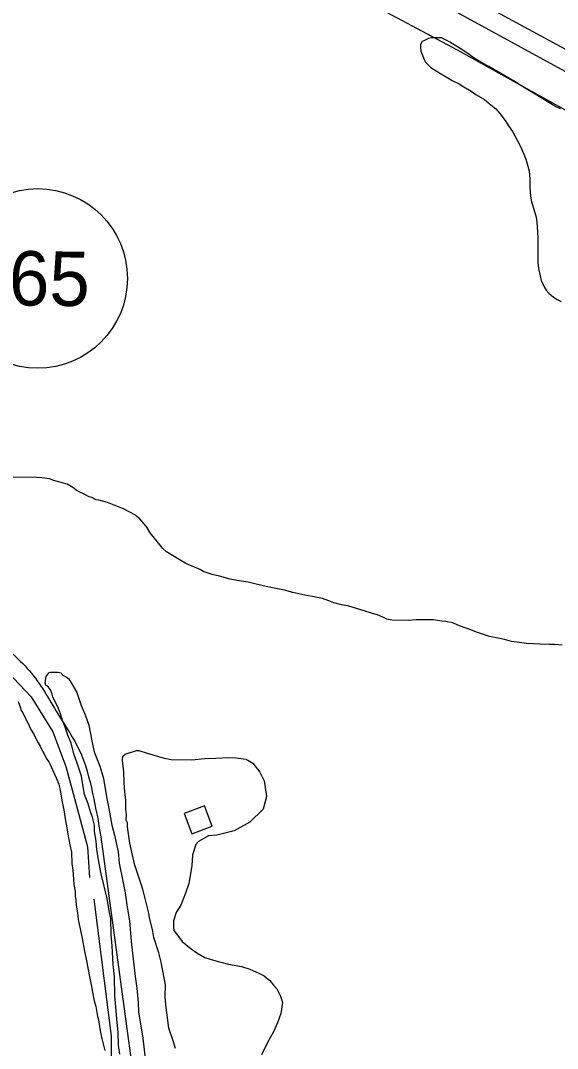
# Model space of a CAD drawing. Extents: x 3245246 to 3283090, y 806824 to 832173.
# Drawn here: x 3276540 to 3277528, y 827594 to 829483 of the extents above; entities that cross this region are included whole.
import ezdxf

# ---------------------------------------------------------------- set-up
doc = ezdxf.new("R2010")
doc.units = 0
for name, color, linetype in [('V-BLDG-OTLN', 7, 'Continuous'), ('V-ROAD-CNTR', 7, 'Continuous'), ('V-ROAD-IDEN', 7, 'Continuous'), ('V-SITE-VEGE', 7, 'Continuous'), ('V-TOPO-SHOR', 7, 'Continuous')]:
    doc.layers.add(name, color=color, linetype=linetype)

msp = doc.modelspace()

# ---------------------------------------------------------------- linework, layer by layer
at = {"layer": 'V-BLDG-OTLN'}
msp.add_lwpolyline([(3276841, 828025.7), (3276855.2, 827988.3), (3276892.6, 828002.5), (3276878.4, 828039.9)], close=True, dxfattribs=at)
at = {"layer": 'V-ROAD-CNTR'}
for points in [[(3280833.3, 827593.9), (3277249.1, 829550.4)], [(3276688.1, 827982.6), (3276998.5, 825691.9)]]:
    msp.add_lwpolyline(points, dxfattribs=at)
msp.add_spline([(3276271.2, 828861.8), (3276261.9, 828782.9), (3276263.1, 828706.9), (3276272.5, 828645.3), (3276303, 828557.7), (3276349.9, 828487.5), (3276426.7, 828415.5), (3276491.6, 828350.3), (3276560.3, 828283.5), (3276612, 828203.8), (3276647.9, 828142.9), (3276672.9, 828062.5), (3276688.1, 827982.6)], degree=3, dxfattribs=at)
at = {"layer": 'V-ROAD-IDEN'}
msp.add_circle((3276571.8, 829009.3), 165, dxfattribs=at)
at = {"layer": 'V-SITE-VEGE'}
for p, q in [((3277279.2, 829444.8), (3277275.9, 829439.4)), ((3277283, 829446.9), (3277279.2, 829444.8)), ((3277290.6, 829450), (3277283, 829446.9)), ((3277296, 829451.5), (3277290.6, 829450)), ((3277314.3, 829451.3), (3277296, 829451.5)), ((3277325.5, 829445.7), (3277314.3, 829451.3)), ((3277329.8, 829443.5), (3277325.5, 829445.7)), ((3277275.9, 829439.4), (3277275.9, 829435.1)), ((3277275.9, 829435.1), (3277276.3, 829427)), ((3277276.3, 829427), (3277278.9, 829421.1)), ((3277342.6, 829435.3), (3277329.8, 829443.5)), ((3277351.7, 829430.3), (3277342.6, 829435.3)), ((3277365.6, 829421), (3277351.7, 829430.3)), ((3277278.9, 829421.1), (3277282.5, 829411.9)), ((3277282.5, 829411.9), (3277285.1, 829406.5)), ((3277285.1, 829406.5), (3277292, 829399.9)), ((3277374.6, 829414.4), (3277365.6, 829421)), ((3277390.1, 829405), (3277374.6, 829414.4)), ((3277292, 829399.9), (3277295.2, 829397.2)), ((3277295.2, 829397.2), (3277309.6, 829387.8)), ((3277309.6, 829387.8), (3277326.2, 829377.9)), ((3277401.9, 829398.9), (3277390.1, 829405)), ((3277431.2, 829381.8), (3277401.9, 829398.9)), ((3277326.2, 829377.9), (3277334.2, 829372.9)), ((3277334.2, 829372.9), (3277347, 829366.8)), ((3277449.9, 829370.8), (3277431.2, 829381.8)), ((3277460.6, 829363.6), (3277449.9, 829370.8)), ((3277347, 829366.8), (3277355.6, 829361.3)), ((3277355.6, 829361.3), (3277368.9, 829353.6)), ((3277368.9, 829353.6), (3277378, 829347.6)), ((3277476.6, 829354.3), (3277460.6, 829363.6)), ((3277486.7, 829348.2), (3277476.6, 829354.3)), ((3277378, 829347.6), (3277393.5, 829338.2)), ((3277393.5, 829338.2), (3277402.5, 829331.1)), ((3277402.5, 829331.1), (3277414.2, 829321.2)), ((3277523, 829326.2), (3277486.7, 829348.2)), ((3277414.2, 829321.2), (3277421.6, 829312.5)), ((3277421.6, 829312.5), (3277431.7, 829299.4)), ((3277533.7, 829321.2), (3277523, 829326.2)), ((3277431.7, 829299.4), (3277438, 829289.7)), ((3277438, 829289.7), (3277444.9, 829279.3)), ((3277444.9, 829279.3), (3277453.8, 829263.6)), ((3277453.8, 829263.6), (3277459, 829252.8)), ((3277459, 829252.8), (3277465.8, 829237.6)), ((3277465.8, 829237.6), (3277469.5, 829228.4)), ((3277469.5, 829228.4), (3277473.6, 829215.4)), ((3277473.6, 829215.4), (3277476.1, 829206.2)), ((3277476.1, 829206.2), (3277477, 829192.2)), ((3277477, 829192.2), (3277476.8, 829177.2)), ((3277476.8, 829177.2), (3277478.2, 829160.4)), ((3277478.2, 829160.4), (3277480.2, 829150.2)), ((3277480.2, 829150.2), (3277482.8, 829142.6)), ((3277482.8, 829142.6), (3277488.4, 829122.1)), ((3277488.4, 829122.1), (3277489.9, 829112.4)), ((3277489.9, 829112.4), (3277491.3, 829094.6)), ((3277491.3, 829094.6), (3277491.7, 829083.3)), ((3277492, 829066.6), (3277491.6, 829038.1)), ((3277491.7, 829083.3), (3277492, 829066.6)), ((3277491.6, 829038.1), (3277493, 829027.8)), ((3277493, 829027.8), (3277496.1, 829013.8)), ((3277496.1, 829013.8), (3277498.1, 829005.7)), ((3277498.1, 829005.7), (3277503.3, 828993.8)), ((3277503.3, 828993.8), (3277507, 828987.8)), ((3277507, 828987.8), (3277511.8, 828982.3)), ((3277511.8, 828982.3), (3277520.8, 828974.7)), ((3277520.8, 828974.7), (3277527.2, 828970.3)), ((3277527.2, 828970.3), (3277534.7, 828966.9)), ((3276569.3, 828643.4), (3276522.5, 828644.1)), ((3276579.5, 828642.7), (3276569.3, 828643.4)), ((3276593.5, 828640.9), (3276579.5, 828642.7)), ((3276601.5, 828638.1), (3276593.5, 828640.9)), ((3276626.2, 828631.3), (3276601.5, 828638.1)), ((3276636.3, 828624.7), (3276626.2, 828631.3)), ((3276642.7, 828620.3), (3276636.3, 828624.7)), ((3276649.1, 828616.5), (3276642.7, 828620.3)), ((3276657.2, 828612.6), (3276649.1, 828616.5)), ((3276666.2, 828607.6), (3276657.2, 828612.6)), ((3276671.1, 828606.5), (3276666.2, 828607.6)), ((3276679.6, 828602.1), (3276671.1, 828606.5)), ((3276684.5, 828601.4), (3276679.6, 828602.1)), ((3276700, 828597.5), (3276684.5, 828601.4)), ((3276712.3, 828592.4), (3276700, 828597.5)), ((3276729.5, 828585.7), (3276712.3, 828592.4)), ((3276740.1, 828580.2), (3276729.5, 828585.7)), ((3276751.4, 828574.1), (3276740.1, 828580.2)), ((3276754, 828571.4), (3276751.4, 828574.1)), ((3276759.4, 828567.6), (3276754, 828571.4)), ((3276763.6, 828563.2), (3276759.4, 828567.6)), ((3276772.6, 828551.8), (3276763.6, 828563.2)), ((3276778.4, 828541.5), (3276772.6, 828551.8)), ((3276802.2, 828513.1), (3276778.4, 828541.5)), ((3276808.6, 828506.6), (3276802.2, 828513.1)), ((3276819.8, 828500), (3276808.6, 828506.6)), ((3276844.3, 828485.1), (3276819.8, 828500)), ((3276871.6, 828473.4), (3276844.3, 828485.1)), ((3276876.4, 828470.7), (3276871.6, 828473.4)), ((3276893, 828465), (3276876.4, 828470.7)), ((3276906.5, 828462.2), (3276893, 828465)), ((3276925.8, 828456.5), (3276906.5, 828462.2)), ((3276938.6, 828454.2), (3276925.8, 828456.5)), ((3276959, 828450.7), (3276938.6, 828454.2)), ((3276973.5, 828447.2), (3276959, 828450.7)), ((3276991.8, 828442.7), (3276973.5, 828447.2)), ((3277003.6, 828440.3), (3276991.8, 828442.7)), ((3277025.6, 828436.3), (3277003.6, 828440.3)), ((3277041.1, 828431.7), (3277025.6, 828436.3)), ((3277063.2, 828427.1), (3277041.1, 828431.7)), ((3277076.6, 828424.8), (3277063.2, 828427.1)), ((3277095.9, 828420.8), (3277076.6, 828424.8)), ((3277107.2, 828416.8), (3277095.9, 828420.8)), ((3277116.8, 828412.9), (3277107.2, 828416.8)), ((3277130.7, 828409.5), (3277116.8, 828412.9)), ((3277142, 828407.2), (3277130.7, 828409.5)), ((3277160.2, 828402.1), (3277142, 828407.2)), ((3277172, 828398.2), (3277160.2, 828402.1)), ((3277187.6, 828393.6), (3277172, 828398.2)), ((3277196.7, 828390.8), (3277187.6, 828393.6)), ((3277206.9, 828386.4), (3277196.7, 828390.8)), ((3277213.8, 828383), (3277206.9, 828386.4)), ((3277222.9, 828380.8), (3277213.8, 828383)), ((3277254.1, 828380.3), (3277222.9, 828380.8)), ((3277268.2, 828381.7), (3277254.1, 828380.3)), ((3277273, 828381.7), (3277268.2, 828381.7)), ((3277289.2, 828382), (3277273, 828381.7)), ((3277299.9, 828381.8), (3277289.2, 828382)), ((3277315, 828379.5), (3277299.9, 828381.8)), ((3277322.5, 828378.8), (3277315, 828379.5)), ((3277335.4, 828376), (3277322.5, 828378.8)), ((3277344.5, 828372.1), (3277335.4, 828376)), ((3277356.2, 828367.6), (3277344.5, 828372.1)), ((3277363.7, 828365.3), (3277356.2, 828367.6)), ((3277380.9, 828358.6), (3277363.7, 828365.3)), ((3277392.1, 828354.7), (3277380.9, 828358.6)), ((3277402.8, 828351.3), (3277392.1, 828354.7)), ((3277421.6, 828347.3), (3277402.8, 828351.3)), ((3277430.2, 828345.6), (3277421.6, 828347.3)), ((3277443.6, 828341.6), (3277430.2, 828345.6)), ((3277453.8, 828340.4), (3277443.6, 828341.6)), ((3277471, 828338.5), (3277453.8, 828340.4)), ((3277483.9, 828337.3), (3277471, 828338.5)), ((3277496.3, 828337.1), (3277483.9, 828337.3)), ((3277512.5, 828336.4), (3277496.3, 828337.1)), ((3277522.1, 828336.2), (3277512.5, 828336.4)), ((3277536.7, 828334.9), (3277522.1, 828336.2)), ((3276585.9, 828270.1), (3276587.2, 828277.3)), ((3276587.2, 828277.3), (3276592, 828284.4)), ((3276592, 828284.4), (3276595.6, 828285.5)), ((3276595.6, 828285.5), (3276608.7, 828285.3)), ((3276608.7, 828285.3), (3276614.7, 828284)), ((3276614.7, 828284), (3276617, 828280.4)), ((3276617, 828280.4), (3276624.1, 828276.8)), ((3276624.1, 828276.8), (3276628.8, 828273.1)), ((3276628.8, 828273.1), (3276637, 828259.9)), ((3276585.8, 828265.4), (3276585.9, 828270.1)), ((3276587, 828261.8), (3276585.8, 828265.4)), ((3276591.7, 828258.2), (3276587, 828261.8)), ((3276595.2, 828253.3), (3276591.7, 828258.2)), ((3276637, 828259.9), (3276644, 828247.9)), ((3276598.6, 828245), (3276595.2, 828253.3)), ((3276599.8, 828240.2), (3276598.6, 828245)), ((3276610.2, 828218.6), (3276599.8, 828240.2)), ((3276644, 828247.9), (3276652, 828224)), ((3276536.1, 828231.5), (3276540.3, 828220.2)), ((3276540.3, 828220.2), (3276540.7, 828216.9)), ((3276540.7, 828216.9), (3276541.3, 828214.8)), ((3276613.6, 828209), (3276610.2, 828218.6)), ((3276652, 828224), (3276658.9, 828207.2)), ((3276541.3, 828214.8), (3276543.9, 828211.5)), ((3276543.9, 828211.5), (3276547.6, 828204.5)), ((3276547.6, 828204.5), (3276550.2, 828199)), ((3276550.2, 828199), (3276554.9, 828189.8)), ((3276618.2, 828194.7), (3276613.6, 828209)), ((3276658.9, 828207.2), (3276665.8, 828188)), ((3276554.9, 828189.8), (3276557.5, 828183.9)), ((3276557.5, 828183.9), (3276560.1, 828178.5)), ((3276560.1, 828178.5), (3276565.4, 828170.3)), ((3276621.7, 828186.3), (3276618.2, 828194.7)), ((3276627.4, 828169.5), (3276621.7, 828186.3)), ((3276665.8, 828188), (3276671.3, 828159.4)), ((3276565.4, 828170.3), (3276568, 828164.9)), ((3276568, 828164.9), (3276572.7, 828155.7)), ((3276633.1, 828155.1), (3276627.4, 828169.5)), ((3276671.3, 828159.4), (3276675.8, 828139.1)), ((3276572.7, 828155.7), (3276576.4, 828149.2)), ((3276576.4, 828149.2), (3276580.6, 828140.5)), ((3276580.6, 828140.5), (3276583.7, 828135.1)), ((3276638.8, 828133.6), (3276633.1, 828155.1)), ((3276732.9, 828134.7), (3276753.3, 828141.5)), ((3276753.3, 828141.5), (3276758, 828141.5)), ((3276758, 828141.5), (3276773.4, 828136.5)), ((3276583.7, 828135.1), (3276587.9, 828126.4)), ((3276587.9, 828126.4), (3276592.2, 828120.9)), ((3276644.5, 828118), (3276638.8, 828133.6)), ((3276675.8, 828139.1), (3276686.1, 828112.7)), ((3276728, 828124), (3276728.1, 828131.2)), ((3276730.1, 828102.6), (3276728, 828124)), ((3276728.1, 828131.2), (3276732.9, 828134.7)), ((3276773.4, 828136.5), (3276804.3, 828127.7)), ((3276804.3, 828127.7), (3276817.3, 828125.2)), ((3276817.3, 828125.2), (3276855.5, 828124.6)), ((3276855.5, 828124.6), (3276879.3, 828126.7)), ((3276879.3, 828126.7), (3276899.6, 828127.6)), ((3276899.6, 828127.6), (3276923.4, 828128.5)), ((3276923.4, 828128.5), (3276936.5, 828128.3)), ((3276936.5, 828128.3), (3276955.5, 828125.6)), ((3276955.5, 828125.6), (3276967.3, 828118.3)), ((3276592.2, 828120.9), (3276594.8, 828115.5)), ((3276594.8, 828115.5), (3276599.5, 828104.7)), ((3276599.5, 828104.7), (3276605.7, 828091.1)), ((3276652.5, 828094.1), (3276644.5, 828118)), ((3276686.1, 828112.7), (3276693, 828090)), ((3276731, 828082.3), (3276730.1, 828102.6)), ((3276967.3, 828118.3), (3276980.2, 828101.5)), ((3276605.7, 828091.1), (3276610.4, 828079.8)), ((3276653.6, 828085.8), (3276652.5, 828094.1)), ((3276658, 828060.7), (3276653.6, 828085.8)), ((3276693, 828090), (3276698.5, 828056.5)), ((3276980.2, 828101.5), (3276988.3, 828085.9)), ((3276988.3, 828085.9), (3276992.7, 828057.2)), ((3276610.4, 828079.8), (3276613.5, 828065.2)), ((3276613.5, 828065.2), (3276615.9, 828050.1)), ((3276731.9, 828065.6), (3276731, 828082.3)), ((3276734.1, 828050.1), (3276731.9, 828065.6)), ((3276615.9, 828050.1), (3276620.5, 828029)), ((3276663.8, 828045.1), (3276658, 828060.7)), ((3276698.5, 828056.5), (3276702.9, 828035)), ((3276733.9, 828033.4), (3276734.1, 828050.1)), ((3276992.7, 828057.2), (3276986.4, 828033.5)), ((3276620.5, 828029), (3276622.5, 828016.1)), ((3276669.5, 828027.2), (3276663.8, 828045.1)), ((3276672.9, 828018.8), (3276669.5, 828027.2)), ((3276702.9, 828035), (3276708.4, 828004)), ((3276734.9, 828023.9), (3276733.9, 828033.4)), ((3276986.4, 828033.5), (3276962.3, 828010)), ((3276622.5, 828016.1), (3276625.5, 827999.4)), ((3276676.3, 828004.4), (3276672.9, 828018.8)), ((3276734.8, 828013.2), (3276734.9, 828023.9)), ((3276737.1, 828008.4), (3276734.8, 828013.2)), ((3276737, 828001.2), (3276737.1, 828008.4)), ((3276962.3, 828010), (3276933.4, 827993.7)), ((3276625.5, 827999.4), (3276627.4, 827987.5)), ((3276676.1, 827992.5), (3276676.3, 828004.4)), ((3276679.4, 827974.6), (3276676.1, 827992.5)), ((3276708.4, 828004), (3276713, 827986.1)), ((3276738.1, 827992.9), (3276737, 828001.2)), ((3276741.3, 827971.4), (3276738.1, 827992.9)), ((3276933.4, 827993.7), (3276901.2, 827985.8)), ((3276627.4, 827987.5), (3276630.9, 827968.1)), ((3276680.4, 827959.1), (3276679.4, 827974.6)), ((3276713, 827986.1), (3276719.7, 827955)), ((3276744.7, 827954.6), (3276741.3, 827971.4)), ((3276867.7, 827974.4), (3276862.8, 827968.5)), ((3276885.7, 827984.8), (3276867.7, 827974.4)), ((3276901.2, 827985.8), (3276885.7, 827984.8)), ((3276630.9, 827968.1), (3276634, 827954.6)), ((3276634, 827954.6), (3276634.8, 827934.1)), ((3276684.8, 827934), (3276680.4, 827959.1)), ((3276719.7, 827955), (3276721.8, 827934.7)), ((3276750.3, 827930.7), (3276744.7, 827954.6)), ((3276862.8, 827968.5), (3276856.6, 827949.5)), ((3276634.8, 827934.1), (3276636.2, 827921.7)), ((3276688.2, 827917.3), (3276684.8, 827934)), ((3276721.8, 827934.7), (3276728.5, 827901.3)), ((3276856.6, 827949.5), (3276855.1, 827929.3)), ((3276636.2, 827921.7), (3276637.6, 827905)), ((3276699.4, 827869.5), (3276688.2, 827917.3)), ((3276756, 827914), (3276750.3, 827930.7)), ((3276765.2, 827886.5), (3276756, 827914)), ((3276855.1, 827929.3), (3276849.9, 827897.2)), ((3276637.6, 827905), (3276638, 827895.3)), ((3276638, 827895.3), (3276640.5, 827882.3)), ((3276728.5, 827901.3), (3276732.9, 827879.8)), ((3276849.9, 827897.2), (3276843.7, 827879.4)), ((3276640.5, 827882.3), (3276640.9, 827873.7)), ((3276732.9, 827879.8), (3276736.1, 827853.5)), ((3276769.7, 827869.7), (3276765.2, 827886.5)), ((3276843.7, 827879.4), (3276835, 827856.9)), ((3276640.9, 827873.7), (3276641.9, 827866.2)), ((3276641.9, 827866.2), (3276642.3, 827857.5)), ((3276642.3, 827857.5), (3276645.3, 827843)), ((3276703.8, 827843.2), (3276699.4, 827869.5)), ((3276776.5, 827842.2), (3276769.7, 827869.7)), ((3276835, 827856.9), (3276826.5, 827843.9)), ((3276645.3, 827843), (3276646.3, 827831.1)), ((3276706.1, 827832.5), (3276703.8, 827843.2)), ((3276736.1, 827853.5), (3276740.5, 827828.4)), ((3276777.5, 827833.9), (3276776.5, 827842.2)), ((3276826.5, 827843.9), (3276821.5, 827828.5)), ((3276646.3, 827831.1), (3276650.8, 827810.6)), ((3276706.8, 827802.7), (3276706.1, 827832.5)), ((3276740.5, 827828.4), (3276743.6, 827790.3)), ((3276783.2, 827812.4), (3276777.5, 827833.9)), ((3276821.5, 827828.5), (3276821.4, 827816.6)), ((3276650.8, 827810.6), (3276653.8, 827796)), ((3276708.9, 827782.4), (3276706.8, 827802.7)), ((3276785.4, 827798), (3276783.2, 827812.4)), ((3276821.4, 827816.6), (3276822.5, 827810.6)), ((3276822.5, 827810.6), (3276830.7, 827799.8)), ((3276653.8, 827796), (3276657.8, 827772.8)), ((3276710.8, 827747.9), (3276708.9, 827782.4)), ((3276743.6, 827790.3), (3276751, 827725.9)), ((3276794.5, 827769.3), (3276785.4, 827798)), ((3276830.7, 827799.8), (3276837.7, 827790.2)), ((3276837.7, 827790.2), (3276854.2, 827776.8)), ((3276657.8, 827772.8), (3276660.9, 827758.2)), ((3276799, 827752.6), (3276794.5, 827769.3)), ((3276854.2, 827776.8), (3276864.8, 827769.5)), ((3276864.8, 827769.5), (3276879, 827761)), ((3276660.9, 827758.2), (3276664.4, 827738.8)), ((3276712.9, 827725.2), (3276710.8, 827747.9)), ((3276804.6, 827723.9), (3276799, 827752.6)), ((3276879, 827761), (3276890.8, 827757.3)), ((3276890.8, 827757.3), (3276908.6, 827752.2)), ((3276908.6, 827752.2), (3276922.9, 827748.5)), ((3276922.9, 827748.5), (3276946.6, 827744.6)), ((3276946.6, 827744.6), (3276962.1, 827739.6)), ((3276664.4, 827738.8), (3276666.9, 827725.9)), ((3276666.9, 827725.9), (3276670.9, 827708)), ((3276713.6, 827690.6), (3276712.9, 827725.2)), ((3276751, 827725.9), (3276754.3, 827704.4)), ((3276962.1, 827739.6), (3276978.6, 827732.2)), ((3276978.6, 827732.2), (3276988.1, 827727.3)), ((3276988.1, 827727.3), (3276998.7, 827718.8)), ((3276670.9, 827708), (3276672.9, 827697.2)), ((3276806.8, 827710.8), (3276804.6, 827723.9)), ((3276806.5, 827689.3), (3276806.8, 827710.8)), ((3276998.7, 827718.8), (3277005.7, 827710.4)), ((3277005.7, 827710.4), (3277011.6, 827703.2)), ((3276672.9, 827697.2), (3276675.4, 827681.6)), ((3276715.7, 827670.4), (3276713.6, 827690.6)), ((3276754.3, 827704.4), (3276756.3, 827678.1)), ((3276807.5, 827673.8), (3276806.5, 827689.3)), ((3277011.6, 827703.2), (3277018.5, 827690)), ((3277018.5, 827690), (3277022, 827678)), ((3276675.4, 827681.6), (3276678.5, 827670.8)), ((3276678.5, 827670.8), (3276682, 827652.4)), ((3276717.7, 827641.7), (3276715.7, 827670.4)), ((3276756.3, 827678.1), (3276757.3, 827660.3)), ((3276810.7, 827650), (3276807.5, 827673.8)), ((3277022, 827678), (3277019.3, 827657.8)), ((3276682, 827652.4), (3276683.5, 827646.5)), ((3276757.3, 827660.3), (3276761.7, 827635.2)), ((3276812.8, 827630.9), (3276810.7, 827650)), ((3277019.3, 827657.8), (3277013.1, 827641.2)), ((3276683.5, 827646.5), (3276687, 827626.5)), ((3276719.8, 827623.8), (3276717.7, 827641.7)), ((3276761.7, 827635.2), (3276764.9, 827612.5)), ((3276820.9, 827608.1), (3276812.8, 827630.9)), ((3277013.1, 827641.2), (3277005.7, 827624.6)), ((3276687, 827626.5), (3276690, 827612)), ((3276690, 827612), (3276695.1, 827589.8)), ((3276720.7, 827600), (3276719.8, 827623.8)), ((3276764.9, 827612.5), (3276769.2, 827575.5)), ((3277005.7, 827624.6), (3276994.7, 827604.5)), ((3276722.8, 827583.3), (3276720.7, 827600)), ((3276825.4, 827593.8), (3276820.9, 827608.1)), ((3276994.7, 827604.5), (3276983.7, 827582))]:
    msp.add_line(p, q, dxfattribs=at)
at = {"layer": 'V-TOPO-SHOR'}
for points in [[(3276767.3, 829737.2), (3277343.1, 829429.3), (3278317.2, 828888.4), (3279488.5, 828252.8), (3279827.7, 828071.2), (3280328.5, 827787)], [(3278404, 828959.4), (3277997.8, 829184.4), (3277370.8, 829523.9), (3277339.2, 829551.6), (3277315.6, 829587.1), (3277303.8, 829622.6), (3277284.1, 829693.6)], [(3276483.7, 828319.8), (3276559.5, 828239.9), (3276599.4, 828176), (3276623.4, 828112), (3276643.3, 828040.1), (3276663.3, 827964.2), (3276667.2, 827908.3)], [(3276675.2, 827868.3), (3276707.1, 827616.7), (3276707, 827540.8), (3276715, 827492.8), (3276727, 827448.9)]]:
    msp.add_lwpolyline(points, dxfattribs=at)

# ---------------------------------------------------------------- texts
at = {"layer": 'V-ROAD-IDEN'}
msp.add_text('965', height=100, rotation=359.3568, dxfattribs=at).set_placement((3276444.1, 828960.7))

doc.saveas('drawing.dxf')
